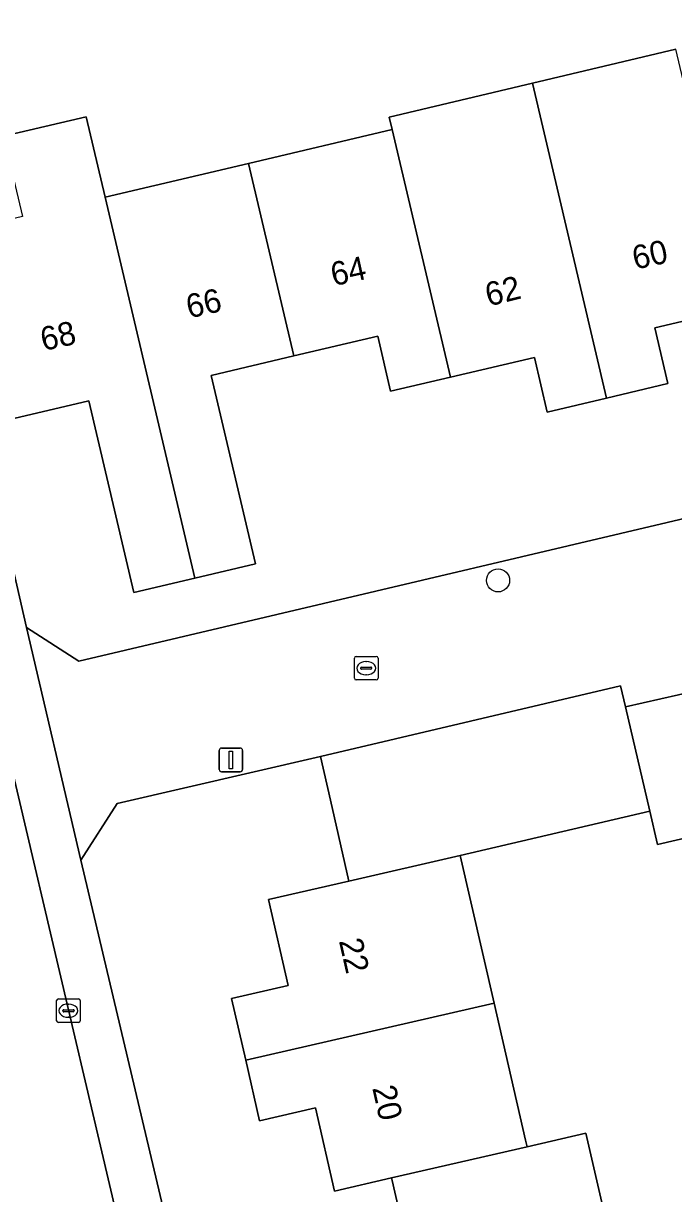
# Model space of a CAD drawing. Extents: x 158455 to 159797, y 387218 to 388672.
# Drawn here: x 159420.25 to 159447.82, y 388583.78 to 388633.39 of the extents above; entities that cross this region are included whole.
import ezdxf

# ---------------------------------------------------------------- set-up
doc = ezdxf.new("R2010")
doc.units = 0
for name, color, linetype in [('IMGEO_Boom', 7, 'Continuous'), ('IMGEO_Erf', 7, 'Continuous'), ('IMGEO_Kolk', 7, 'Continuous'), ('IMGEO_Lichtmast', 7, 'Continuous'), ('IMGEO_Muur', 7, 'Continuous'), ('IMGEO_Pand', 7, 'Continuous'), ('IMGEO_Pand_nummerreeks', 7, 'Continuous'), ('IMGEO_Parkeervlak_open', 7, 'Continuous'), ('IMGEO_Rijbaan_lokaal_open', 7, 'Continuous'), ('IMGEO_Voetpad_open', 7, 'Continuous'), ('IMGEO_Woonerf_open', 7, 'Continuous')]:
    doc.layers.add(name, color=color, linetype=linetype)

msp = doc.modelspace()

# ---------------------------------------------------------------- linework, layer by layer
at = {"layer": 'IMGEO_Boom'}
msp.add_circle((159440.38, 388609.778), 0.489, dxfattribs=at)
at = {"layer": 'IMGEO_Erf'}
for points in [[(159451.868, 388644.364), (159445.734, 388643.093), (159446.317, 388640.616), (159441.193, 388639.41), (159440.61, 388641.886), (159438.564, 388641.46), (159439.145, 388638.992), (159434.026, 388637.787), (159433.445, 388640.254), (159432.346, 388640.028), (159432.925, 388637.57), (159427.928, 388636.393), (159427.98, 388636.174), (159424.126, 388635.266), (159423.495, 388637.943), (159416.004, 388636.018), (159414.457, 388633.572), (159415.603, 388628.582), (159416.279, 388625.64), (159416.926, 388622.822), (159420.381, 388607.781), (159422.596, 388606.359), (159455.946, 388614.208)], [(159419.407, 388628.605), (159422.916, 388629.431), (159423.717, 388626.024), (159429.801, 388627.457), (159435.884, 388628.889), (159435.759, 388629.42), (159441.844, 388630.853), (159447.923, 388632.304)], [(159450.512, 388621.299), (159447.026, 388620.478), (159447.582, 388618.117), (159444.984, 388617.505), (159442.464, 388616.912), (159441.918, 388619.227), (159438.355, 388618.388), (159435.824, 388617.792), (159435.274, 388620.129), (159431.722, 388619.293), (159428.215, 388618.467), (159430.098, 388610.474), (159427.518, 388609.866), (159424.937, 388609.258), (159423.023, 388617.388), (159419.36, 388616.525)]]:
    msp.add_lwpolyline(points, dxfattribs=at)
for points in [[(159434.05, 388597.03), (159433.274, 388600.465), (159432.855, 388602.318), (159424.232, 388600.319), (159422.68, 388597.911), (159426.984, 388579.764), (159428.082, 388579.949), (159428.298, 388578.881), (159436.699, 388580.813), (159435.889, 388584.337), (159435.865, 388584.443), (159433.448, 388583.886), (159432.637, 388587.414), (159430.268, 388586.869), (159429.679, 388589.432), (159429.078, 388592.046), (159431.483, 388592.598), (159430.644, 388596.247)], [(159455.64, 388589.022), (159453.317, 388588.464), (159452.106, 388593.503), (159454.471, 388594.071), (159454.238, 388595.128), (159451.784, 388594.67), (159451.132, 388598.158), (159453.426, 388598.587), (159453.107, 388599.965), (159450.122, 388599.274), (159447.139, 388598.583), (159446.811, 388599.997), (159438.77, 388598.115), (159440.209, 388591.856), (159441.545, 388586.047), (159441.61, 388585.767), (159444.103, 388586.341), (159445.159, 388581.748), (159445.504, 388580.249), (159446.944, 388573.987), (159455.708, 388576.016), (159455.008, 388579.062), (159457.798, 388579.704)]]:
    msp.add_lwpolyline(points, close=True, dxfattribs=at)
at = {"layer": 'IMGEO_Kolk'}
for p, q in [((159434.287, 388605.63), (159434.287, 388606.482)), ((159434.362, 388606.556), (159435.214, 388606.556)), ((159435.288, 388606.482), (159435.288, 388605.63)), ((159434.546, 388606.05), (159434.546, 388606.062)), ((159434.984, 388606.013), (159434.586, 388606.013)), ((159434.589, 388606.099), (159434.987, 388606.099)), ((159434.775, 388606.336), (159434.8, 388606.336)), ((159435.03, 388606.062), (159435.03, 388606.05)), ((159435.214, 388605.556), (159434.362, 388605.556)), ((159434.798, 388605.776), (159434.773, 388605.776)), ((159421.658, 388591.109), (159421.658, 388591.961)), ((159421.733, 388592.035), (159422.585, 388592.035)), ((159421.917, 388591.529), (159421.917, 388591.541)), ((159421.96, 388591.578), (159422.358, 388591.578)), ((159422.146, 388591.815), (159422.171, 388591.815)), ((159422.401, 388591.541), (159422.401, 388591.529)), ((159422.659, 388591.961), (159422.659, 388591.109)), ((159422.355, 388591.492), (159421.957, 388591.492)), ((159422.169, 388591.255), (159422.144, 388591.255)), ((159422.585, 388591.035), (159421.733, 388591.035))]:
    msp.add_line(p, q, dxfattribs=at)
for points in [[(159434.287, 388605.63), (159434.287, 388606.482)], [(159434.362, 388606.556), (159435.214, 388606.556)], [(159435.288, 388606.482), (159435.288, 388605.63)], [(159435.214, 388605.556), (159434.362, 388605.556)], [(159421.658, 388591.109), (159421.658, 388591.961)], [(159421.733, 388592.035), (159422.585, 388592.035)], [(159422.659, 388591.961), (159422.659, 388591.109)], [(159422.585, 388591.035), (159421.733, 388591.035)]]:
    msp.add_lwpolyline(points, dxfattribs=at)
for centre, radius, start, end in [((159434.364, 388606.48), 0.0765, 91.552, 178.448), ((159434.364, 388606.48), 0.0765, 91.552, 178.448), ((159435.212, 388606.48), 0.0765, 1.552, 88.448), ((159435.212, 388606.48), 0.0765, 1.552, 88.448), ((159434.586, 388606.059), 0.0403, 85.8775, 175.7526), ((159434.583, 388606.049), 0.0366, 178.938, 274.7102), ((159434.987, 388606.056), 0.043, 264.8664, 352.4533), ((159434.991, 388606.061), 0.0386, 1.7309, 96.639), ((159434.364, 388605.632), 0.0765, 181.552, 268.448), ((159434.364, 388605.632), 0.0765, 181.552, 268.448), ((159435.212, 388605.632), 0.0765, 271.552, 358.448), ((159435.212, 388605.632), 0.0765, 271.552, 358.448), ((159421.735, 388591.959), 0.0765, 91.552, 178.448), ((159421.735, 388591.959), 0.0765, 91.552, 178.448), ((159421.957, 388591.538), 0.0403, 85.8775, 175.7526), ((159422.362, 388591.54), 0.0386, 1.7309, 96.639), ((159422.583, 388591.959), 0.0765, 1.552, 88.448), ((159422.583, 388591.959), 0.0765, 1.552, 88.448), ((159421.735, 388591.111), 0.0765, 181.552, 268.448), ((159421.735, 388591.111), 0.0765, 181.552, 268.448), ((159421.954, 388591.528), 0.0366, 178.938, 274.7102), ((159422.358, 388591.535), 0.043, 264.8664, 352.4533), ((159422.583, 388591.111), 0.0765, 271.552, 358.448), ((159422.583, 388591.111), 0.0765, 271.552, 358.448)]:
    msp.add_arc(centre, radius, start, end, dxfattribs=at)
for centre, major_axis, ratio, start_param, end_param in [((159434.774, 388606.056), (-0.387, 0.002), 0.722429, 4.712389, 7.853982), ((159434.799, 388606.056), (-0.39, 0.002), 0.717154, 1.570796, 4.712389), ((159422.145, 388591.535), (-0.387, 0.002), 0.722429, 4.712389, 7.853982), ((159422.17, 388591.535), (-0.39, 0.002), 0.717154, 1.570796, 4.712389)]:
    msp.add_ellipse(centre, major_axis=major_axis, ratio=ratio, start_param=start_param, end_param=end_param, dxfattribs=at)
at = {"layer": 'IMGEO_Lichtmast'}
for p, q in [((159428.552, 388601.766), (159428.552, 388602.566)), ((159428.552, 388602.566), (159428.552, 388601.766)), ((159428.652, 388602.666), (159429.442, 388602.666)), ((159429.442, 388602.666), (159428.652, 388602.666)), ((159429.542, 388602.566), (159429.542, 388601.766)), ((159429.542, 388601.766), (159429.542, 388602.566)), ((159429.442, 388601.666), (159428.652, 388601.666)), ((159428.652, 388601.666), (159429.442, 388601.666))]:
    msp.add_line(p, q, dxfattribs=at)
msp.add_lwpolyline([(159428.972, 388602.541), (159429.122, 388602.541), (159429.122, 388601.791), (159428.972, 388601.791), (159428.972, 388602.541)], dxfattribs=at)
for centre, start, end in [((159428.652, 388602.566), 90, 180), ((159428.652, 388602.566), 90, 180), ((159429.442, 388602.566), 0, 90), ((159429.442, 388602.566), 360, 90), ((159428.652, 388601.766), 180, 270), ((159428.652, 388601.766), 180, 270), ((159429.442, 388601.766), 270, 0), ((159429.442, 388601.766), 270, 0)]:
    msp.add_arc(centre, 0.1, start, end, dxfattribs=at)
at = {"layer": 'IMGEO_Muur'}
msp.add_lwpolyline([(159446.811, 388599.997), (159438.77, 388598.115)], dxfattribs=at)
at = {"layer": 'IMGEO_Pand'}
for points in [[(159450.512, 388621.299), (159447.923, 388632.304), (159441.844, 388630.853), (159444.984, 388617.505), (159447.582, 388618.117), (159447.026, 388620.478)], [(159444.984, 388617.505), (159441.844, 388630.853), (159435.759, 388629.42), (159435.884, 388628.889), (159438.355, 388618.388), (159441.918, 388619.227), (159442.464, 388616.912)], [(159423.717, 388626.024), (159422.916, 388629.431), (159419.407, 388628.605), (159420.209, 388625.198), (159417.47, 388624.553), (159419.36, 388616.525), (159423.023, 388617.388), (159424.937, 388609.258), (159427.518, 388609.866)], [(159429.801, 388627.457), (159431.722, 388619.293), (159435.274, 388620.129), (159435.824, 388617.792), (159438.355, 388618.388), (159435.884, 388628.889)], [(159429.801, 388627.457), (159423.717, 388626.024), (159427.518, 388609.866), (159430.098, 388610.474), (159428.215, 388618.467), (159431.722, 388619.293)], [(159448.775, 388605.101), (159445.789, 388604.41), (159446.811, 388599.997), (159447.139, 388598.583), (159450.122, 388599.274)], [(159429.679, 388589.432), (159440.209, 388591.856), (159438.77, 388598.115), (159434.05, 388597.03), (159430.644, 388596.247), (159431.483, 388592.598), (159429.078, 388592.046)], [(159440.209, 388591.856), (159429.679, 388589.432), (159430.268, 388586.869), (159432.637, 388587.414), (159433.448, 388583.886), (159435.865, 388584.443), (159441.61, 388585.767), (159441.545, 388586.047)], [(159444.103, 388586.341), (159441.61, 388585.767), (159435.865, 388584.443), (159435.889, 388584.337), (159436.699, 388580.813), (159428.298, 388578.881), (159428.864, 388576.418), (159445.504, 388580.249), (159445.159, 388581.748)]]:
    msp.add_lwpolyline(points, close=True, dxfattribs=at)
at = {"layer": 'IMGEO_Parkeervlak_open'}
msp.add_lwpolyline([(159445.789, 388604.41), (159445.577, 388605.31), (159432.855, 388602.318), (159433.274, 388600.465), (159434.05, 388597.03), (159438.77, 388598.115), (159446.811, 388599.997)], close=True, dxfattribs=at)
at = {"layer": 'IMGEO_Rijbaan_lokaal_open'}
msp.add_lwpolyline([(159414.797, 388622.614), (159408.644, 388621.21), (159409.164, 388618.928), (159413.357, 388601.409), (159417.279, 388584.826), (159420.765, 388569.841), (159426.997, 388570.983), (159418.283, 388608.008)], close=True, dxfattribs=at)
at = {"layer": 'IMGEO_Voetpad_open'}
for points in [[(159425.036, 388559.784), (159426.39, 388562.346), (159427.834, 388565.081), (159429.624, 388568.432), (159429.316, 388569.933), (159428.775, 388572.576), (159429.734, 388572.771), (159429.503, 388573.641), (159428.864, 388576.418), (159428.298, 388578.881), (159428.082, 388579.949), (159426.984, 388579.764), (159422.68, 388597.911), (159420.381, 388607.781), (159416.926, 388622.822), (159416.279, 388625.64), (159415.603, 388628.582), (159414.457, 388633.572), (159416.004, 388636.018), (159413.826, 388636.549)], [(159412.886, 388630.292), (159414.145, 388625.326), (159414.185, 388625.168), (159414.233, 388624.977), (159414.797, 388622.614), (159418.283, 388608.008), (159426.997, 388570.983), (159427.118, 388570.467)]]:
    msp.add_lwpolyline(points, dxfattribs=at)
at = {"layer": 'IMGEO_Woonerf_open'}
msp.add_lwpolyline([(159471.017, 388608.914), (159469.651, 388614.723), (159459.092, 388612.279), (159456.576, 388611.687), (159455.946, 388614.208), (159422.596, 388606.359), (159420.381, 388607.781), (159422.68, 388597.911), (159424.232, 388600.319), (159432.855, 388602.318), (159445.577, 388605.31), (159445.789, 388604.41), (159448.775, 388605.101), (159451.757, 388605.792), (159452.268, 388603.585), (159453.863, 388603.952), (159456.364, 388604.531), (159457.445, 388604.789), (159457.234, 388605.669)], close=True, dxfattribs=at)

# ---------------------------------------------------------------- texts
at = {"layer": 'IMGEO_Pand_nummerreeks'}
for s, rotation, p in [('60', 12.1636, (159446.19, 388622.947)), ('64', 12.4992, (159433.404, 388622.246)), ('62', 13.8948, (159439.974, 388621.385)), ('66', 12.6197, (159427.275, 388620.88)), ('68', 12.6197, (159421.097, 388619.496)), ('22', 282.7826, (159433.625, 388594.497)), ('20', 282.7825, (159435.04, 388588.259))]:
    msp.add_text(s, height=1, rotation=rotation, dxfattribs=at).set_placement(p)

doc.saveas('drawing.dxf')
